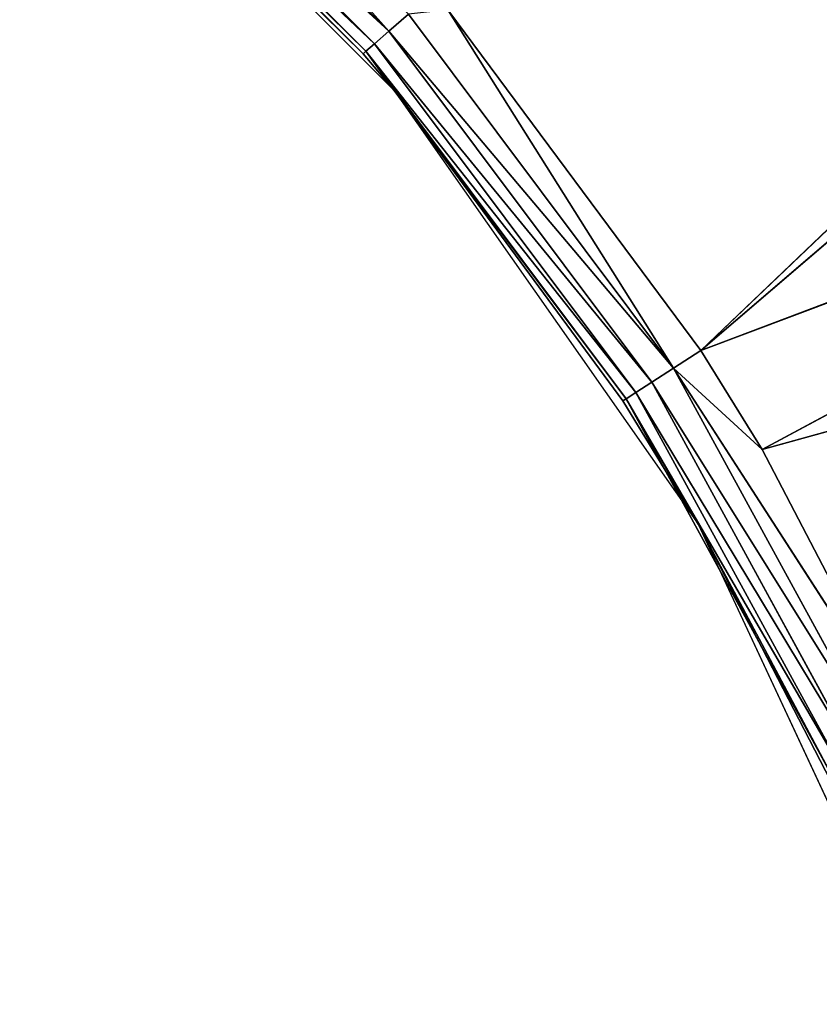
# Model space of a CAD drawing. Extents: x 0 to 605, y 0 to 400.
# Tile 570 of 656: x 312.71 to 316.92, y 210.33 to 215.51. Entities that reach past the tile are written whole.
import ezdxf

# ---------------------------------------------------------------- set-up
doc = ezdxf.new("R2010")
doc.units = 0
doc.header["$LTSCALE"] = 25.4
doc.layers.get('0').update_dxf_attribs({"linetype": 'CONTINUOUS'})

# ---------------------------------------------------------------- blocks, each defined once
blk = doc.blocks.new('ATLANTA610_-_S_STL')
at = {"color": 0}
for p, q in [((316.5686, 18.2168, 186.1128), (319.9518, 23.541, 182.8774)), ((316.5686, 18.2168, 186.1128), (319.9518, 23.541, 182.8774)), ((316.5686, 18.2168, 186.1128), (320.0947, 23.5382, 183.0873)), ((316.5686, 18.2168, 186.1128), (320.0947, 23.5382, 183.0873)), ((316.5686, 18.2168, 186.1128), (320.9414, 23.5208, 184.456)), ((316.5686, 18.2168, 186.1128), (320.9414, 23.5208, 184.456)), ((316.8899, 18.2168, 186.6339), (320.9414, 23.5208, 184.456)), ((316.8899, 18.2168, 186.6339), (320.9414, 23.5208, 184.456)), ((316.8899, 18.2168, 186.6339), (321.4342, 23.5104, 185.3761)), ((316.8899, 18.2168, 186.6339), (321.4342, 23.5104, 185.3761)), ((316.4247, 17.9884, 186.2053), (315.2355, 18.2168, 184.3188)), ((316.4247, 17.9884, 186.2053), (315.2355, 18.2168, 184.3188)), ((316.5686, 18.2168, 186.1128), (315.2355, 18.2168, 184.3188)), ((316.5686, 18.2168, 186.1128), (315.2355, 18.2168, 184.3188)), ((316.5686, 18.2168, 186.1128), (316.4247, 17.9884, 186.2053)), ((316.4247, 17.9884, 186.2053), (316.8899, 18.2168, 186.6339)), ((316.4247, 17.9884, 186.2053), (316.8899, 18.2168, 186.6339)), ((316.4247, 17.9884, 186.2053), (317.696, 18.2168, 188.1776)), ((316.4247, 17.9884, 186.2053), (317.696, 18.2168, 188.1776)), ((316.5686, 18.2168, 186.1128), (316.4247, 17.9884, 186.2053)), ((316.8899, 18.2168, 186.6339), (316.5686, 18.2168, 186.1128)), ((316.8899, 18.2168, 186.6339), (316.5686, 18.2168, 186.1128)), ((317.696, 18.2168, 188.1776), (316.8899, 18.2168, 186.6339)), ((317.696, 18.2168, 188.1776), (316.8899, 18.2168, 186.6339)), ((315.0294, 17.9884, 184.3415), (314.9261, 17.7379, 184.4311)), ((315.0294, 17.9884, 184.3415), (314.9261, 17.7379, 184.4311)), ((316.4247, 17.9884, 186.2053), (315.0294, 17.9884, 184.3415)), ((316.4247, 17.9884, 186.2053), (315.0294, 17.9884, 184.3415)), ((316.4247, 17.9884, 186.2053), (316.3096, 17.7379, 186.2793)), ((316.4247, 17.9884, 186.2053), (316.3096, 17.7379, 186.2793)), ((317.5404, 17.9884, 188.2487), (316.4247, 17.9884, 186.2053)), ((317.5404, 17.9884, 188.2487), (316.4247, 17.9884, 186.2053)), ((313.2936, 17.7379, 182.7986), (314.9261, 17.7379, 184.4311)), ((313.2936, 17.7379, 182.7986), (314.9261, 17.7379, 184.4311)), ((314.9261, 17.7379, 184.4311), (314.8507, 17.4705, 184.4964)), ((314.9261, 17.7379, 184.4311), (314.8507, 17.4705, 184.4964)), ((316.3096, 17.7379, 186.2793), (314.9261, 17.7379, 184.4311)), ((316.3096, 17.7379, 186.2793), (314.9261, 17.7379, 184.4311)), ((316.3096, 17.7379, 186.2793), (316.2257, 17.4705, 186.3332)), ((316.3096, 17.7379, 186.2793), (316.2257, 17.4705, 186.3332)), ((317.416, 17.7379, 188.3055), (316.3096, 17.7379, 186.2793)), ((317.416, 17.7379, 188.3055), (316.3096, 17.7379, 186.2793)), ((313.2283, 17.4705, 182.874), (314.8507, 17.4705, 184.4964)), ((313.2283, 17.4705, 182.874), (314.8507, 17.4705, 184.4964)), ((314.8507, 17.4705, 184.4964), (314.8048, 17.1917, 184.5361)), ((314.8507, 17.4705, 184.4964), (314.8048, 17.1917, 184.5361)), ((316.2257, 17.4705, 186.3332), (314.8507, 17.4705, 184.4964)), ((316.2257, 17.4705, 186.3332), (314.8507, 17.4705, 184.4964)), ((316.2257, 17.4705, 186.3332), (316.1746, 17.1917, 186.366)), ((316.2257, 17.4705, 186.3332), (316.1746, 17.1917, 186.366)), ((317.3253, 17.4705, 188.347), (316.2257, 17.4705, 186.3332)), ((317.3253, 17.4705, 188.347), (316.2257, 17.4705, 186.3332)), ((313.1886, 17.1917, 182.9199), (314.8048, 17.1917, 184.5361)), ((313.1886, 17.1917, 182.9199), (314.8048, 17.1917, 184.5361)), ((314.8048, 17.1917, 184.5361), (314.7894, 16.907, 184.5495)), ((314.8048, 17.1917, 184.5361), (314.7894, 16.907, 184.5495)), ((314.9542, 16.907, 184.7427), (314.8048, 17.1917, 184.5361)), ((314.9542, 16.907, 184.7427), (314.8048, 17.1917, 184.5361)), ((316.1746, 17.1917, 186.366), (314.8048, 17.1917, 184.5361)), ((316.1746, 17.1917, 186.366), (314.8048, 17.1917, 184.5361)), ((316.1746, 17.1917, 186.366), (314.9542, 16.907, 184.7427)), ((316.1746, 17.1917, 186.366), (314.9542, 16.907, 184.7427)), ((316.1575, 16.907, 186.377), (316.1746, 17.1917, 186.366)), ((316.1575, 16.907, 186.377), (316.1746, 17.1917, 186.366)), ((316.5539, 16.907, 187.0273), (316.1746, 17.1917, 186.366)), ((316.5539, 16.907, 187.0273), (316.1746, 17.1917, 186.366)), ((317.2701, 17.1917, 188.3722), (316.1746, 17.1917, 186.366)), ((317.2701, 17.1917, 188.3722), (316.1746, 17.1917, 186.366)), ((317.2701, 17.1917, 188.3722), (316.5539, 16.907, 187.0273)), ((317.2701, 17.1917, 188.3722), (316.5539, 16.907, 187.0273)), ((314.7894, 16.907, 184.5495), (313.1752, 16.907, 182.9353)), ((314.7894, 16.907, 184.5495), (313.1752, 16.907, 182.9353)), ((314.9542, 16.907, 184.7427), (314.7894, 16.907, 184.5495)), ((314.7894, 16.907, 184.5495), (314.9542, 0.0661, 184.7427)), ((314.7894, 16.907, 184.5495), (314.9542, 0.0661, 184.7427)), ((314.9542, 16.907, 184.7427), (314.7894, 16.907, 184.5495)), ((314.9542, 0.0661, 184.7427), (314.9542, 16.907, 184.7427)), ((314.9542, 0.0661, 184.7427), (314.9542, 16.907, 184.7427)), ((314.9542, 0.0661, 184.7427), (316.1575, 16.907, 186.377)), ((316.1575, 16.907, 186.377), (314.9542, 16.907, 184.7427)), ((314.9542, 0.0661, 184.7427), (316.1575, 16.907, 186.377)), ((316.1575, 16.907, 186.377), (314.9542, 16.907, 184.7427)), ((316.5539, 0.0661, 187.0273), (316.1575, 16.907, 186.377)), ((316.5539, 0.0661, 187.0273), (316.1575, 16.907, 186.377)), ((316.5539, 16.907, 187.0273), (316.1575, 16.907, 186.377)), ((316.5539, 16.907, 187.0273), (316.1575, 16.907, 186.377)), ((316.5539, 0.0661, 187.0273), (316.5539, 16.907, 187.0273)), ((316.5539, 0.0661, 187.0273), (316.5539, 16.907, 187.0273)), ((316.5539, 0.0661, 187.0273), (317.2516, 16.907, 188.3806)), ((317.2516, 16.907, 188.3806), (316.5539, 16.907, 187.0273)), ((316.5539, 0.0661, 187.0273), (317.2516, 16.907, 188.3806)), ((317.2516, 16.907, 188.3806), (316.5539, 16.907, 187.0273)), ((312.9821, 0.0661, 182.7706), (314.9542, 0.0661, 184.7427)), ((314.9542, 0.0661, 184.7427), (316.5539, 0.0661, 187.0273)), ((316.5539, 0.0661, 187.0273), (317.7325, 0.0661, 189.5549))]:
    blk.add_line(p, q, dxfattribs=at)
mesh = blk.add_polyface(dxfattribs=at)
corners = [(316.5686, 18.2168, 186.1128), (319.9518, 23.541, 182.8774), (315.2355, 18.2168, 184.3188)]
mesh.append_faces([[corners[k] for k in face] for face in [(0, 1, 2)]], dxfattribs={"color": 0})
mesh = blk.add_polyface(dxfattribs=at)
corners = [(316.5686, 18.2168, 186.1128), (320.0947, 23.5382, 183.0873), (319.9518, 23.541, 182.8774)]
mesh.append_faces([[corners[k] for k in face] for face in [(0, 1, 2)]], dxfattribs={"color": 0})
mesh = blk.add_polyface(dxfattribs=at)
corners = [(316.5686, 18.2168, 186.1128), (320.9414, 23.5208, 184.456), (320.0947, 23.5382, 183.0873)]
mesh.append_faces([[corners[k] for k in face] for face in [(0, 1, 2)]], dxfattribs={"color": 0})
mesh = blk.add_polyface(dxfattribs=at)
corners = [(316.8899, 18.2168, 186.6339), (320.9414, 23.5208, 184.456), (316.5686, 18.2168, 186.1128)]
mesh.append_faces([[corners[k] for k in face] for face in [(0, 1, 2)]], dxfattribs={"color": 0})
mesh = blk.add_polyface(dxfattribs=at)
corners = [(320.9414, 23.5208, 184.456), (316.8899, 18.2168, 186.6339), (321.4342, 23.5104, 185.3761)]
mesh.append_faces([[corners[k] for k in face] for face in [(0, 1, 2)]], dxfattribs={"color": 0})
mesh = blk.add_polyface(dxfattribs=at)
corners = [(321.4342, 23.5104, 185.3761), (316.8899, 18.2168, 186.6339), (317.696, 18.2168, 188.1776)]
mesh.append_faces([[corners[k] for k in face] for face in [(0, 1, 2)]], dxfattribs={"color": 0})
mesh = blk.add_polyface(dxfattribs=at)
corners = [(315.2355, 18.2168, 184.3188), (315.0294, 17.9884, 184.3415), (316.4247, 17.9884, 186.2053)]
mesh.append_faces([[corners[k] for k in face] for face in [(0, 1, 2)]], dxfattribs={"color": 0})
mesh = blk.add_polyface(dxfattribs=at)
corners = [(315.2355, 18.2168, 184.3188), (316.4247, 17.9884, 186.2053), (316.5686, 18.2168, 186.1128)]
mesh.append_faces([[corners[k] for k in face] for face in [(0, 1, 2)]], dxfattribs={"color": 0})
mesh = blk.add_polyface(dxfattribs=at)
corners = [(316.5686, 18.2168, 186.1128), (316.4247, 17.9884, 186.2053), (316.8899, 18.2168, 186.6339)]
mesh.append_faces([[corners[k] for k in face] for face in [(0, 1, 2)]], dxfattribs={"color": 0})
mesh = blk.add_polyface(dxfattribs=at)
corners = [(317.696, 18.2168, 188.1776), (316.8899, 18.2168, 186.6339), (316.4247, 17.9884, 186.2053)]
mesh.append_faces([[corners[k] for k in face] for face in [(0, 1, 2)]], dxfattribs={"color": 0})
mesh = blk.add_polyface(dxfattribs=at)
corners = [(317.696, 18.2168, 188.1776), (316.4247, 17.9884, 186.2053), (317.5404, 17.9884, 188.2487)]
mesh.append_faces([[corners[k] for k in face] for face in [(0, 1, 2)]], dxfattribs={"color": 0})
mesh = blk.add_polyface(dxfattribs=at)
corners = [(314.9261, 17.7379, 184.4311), (313.3832, 17.9884, 182.6953), (313.2936, 17.7379, 182.7986), (315.0294, 17.9884, 184.3415)]
mesh.append_faces([[corners[k] for k in face] for face in [(0, 1, 2), (1, 0, 3)]], dxfattribs={"vtx0": -1, "color": 0})
mesh = blk.add_polyface(dxfattribs=at)
corners = [(316.4247, 17.9884, 186.2053), (314.9261, 17.7379, 184.4311), (316.3096, 17.7379, 186.2793), (315.0294, 17.9884, 184.3415)]
mesh.append_faces([[corners[k] for k in face] for face in [(0, 1, 2), (1, 0, 3)]], dxfattribs={"vtx0": -1, "color": 0})
mesh = blk.add_polyface(dxfattribs=at)
corners = [(317.5404, 17.9884, 188.2487), (316.3096, 17.7379, 186.2793), (317.416, 17.7379, 188.3055), (316.4247, 17.9884, 186.2053)]
mesh.append_faces([[corners[k] for k in face] for face in [(0, 1, 2), (1, 0, 3)]], dxfattribs={"vtx0": -1, "color": 0})
mesh = blk.add_polyface(dxfattribs=at)
corners = [(314.9261, 17.7379, 184.4311), (313.2283, 17.4705, 182.874), (314.8507, 17.4705, 184.4964), (313.2936, 17.7379, 182.7986)]
mesh.append_faces([[corners[k] for k in face] for face in [(0, 1, 2), (1, 0, 3)]], dxfattribs={"vtx0": -1, "color": 0})
mesh = blk.add_polyface(dxfattribs=at)
corners = [(316.3096, 17.7379, 186.2793), (314.8507, 17.4705, 184.4964), (316.2257, 17.4705, 186.3332), (314.9261, 17.7379, 184.4311)]
mesh.append_faces([[corners[k] for k in face] for face in [(0, 1, 2), (1, 0, 3)]], dxfattribs={"vtx0": -1, "color": 0})
mesh = blk.add_polyface(dxfattribs=at)
corners = [(317.416, 17.7379, 188.3055), (316.2257, 17.4705, 186.3332), (317.3253, 17.4705, 188.347), (316.3096, 17.7379, 186.2793)]
mesh.append_faces([[corners[k] for k in face] for face in [(0, 1, 2), (1, 0, 3)]], dxfattribs={"vtx0": -1, "color": 0})
mesh = blk.add_polyface(dxfattribs=at)
corners = [(314.8507, 17.4705, 184.4964), (313.1886, 17.1917, 182.9199), (314.8048, 17.1917, 184.5361), (313.2283, 17.4705, 182.874)]
mesh.append_faces([[corners[k] for k in face] for face in [(0, 1, 2), (1, 0, 3)]], dxfattribs={"vtx0": -1, "color": 0})
mesh = blk.add_polyface(dxfattribs=at)
corners = [(316.2257, 17.4705, 186.3332), (314.8048, 17.1917, 184.5361), (316.1746, 17.1917, 186.366), (314.8507, 17.4705, 184.4964)]
mesh.append_faces([[corners[k] for k in face] for face in [(0, 1, 2), (1, 0, 3)]], dxfattribs={"vtx0": -1, "color": 0})
mesh = blk.add_polyface(dxfattribs=at)
corners = [(317.3253, 17.4705, 188.347), (316.1746, 17.1917, 186.366), (317.2701, 17.1917, 188.3722), (316.2257, 17.4705, 186.3332)]
mesh.append_faces([[corners[k] for k in face] for face in [(0, 1, 2), (1, 0, 3)]], dxfattribs={"vtx0": -1, "color": 0})
mesh = blk.add_polyface(dxfattribs=at)
corners = [(314.8048, 17.1917, 184.5361), (313.1752, 16.907, 182.9353), (314.7894, 16.907, 184.5495), (313.1886, 17.1917, 182.9199)]
mesh.append_faces([[corners[k] for k in face] for face in [(0, 1, 2), (1, 0, 3)]], dxfattribs={"vtx0": -1, "color": 0})
mesh = blk.add_polyface(dxfattribs=at)
corners = [(314.8048, 17.1917, 184.5361), (314.7894, 16.907, 184.5495), (314.9542, 16.907, 184.7427)]
mesh.append_faces([[corners[k] for k in face] for face in [(0, 1, 2)]], dxfattribs={"color": 0})
mesh = blk.add_polyface(dxfattribs=at)
corners = [(314.8048, 17.1917, 184.5361), (314.9542, 16.907, 184.7427), (316.1746, 17.1917, 186.366)]
mesh.append_faces([[corners[k] for k in face] for face in [(0, 1, 2)]], dxfattribs={"color": 0})
mesh = blk.add_polyface(dxfattribs=at)
corners = [(316.1746, 17.1917, 186.366), (314.9542, 16.907, 184.7427), (316.1575, 16.907, 186.377)]
mesh.append_faces([[corners[k] for k in face] for face in [(0, 1, 2)]], dxfattribs={"color": 0})
mesh = blk.add_polyface(dxfattribs=at)
corners = [(316.1746, 17.1917, 186.366), (316.1575, 16.907, 186.377), (316.5539, 16.907, 187.0273)]
mesh.append_faces([[corners[k] for k in face] for face in [(0, 1, 2)]], dxfattribs={"color": 0})
mesh = blk.add_polyface(dxfattribs=at)
corners = [(316.1746, 17.1917, 186.366), (316.5539, 16.907, 187.0273), (317.2701, 17.1917, 188.3722)]
mesh.append_faces([[corners[k] for k in face] for face in [(0, 1, 2)]], dxfattribs={"color": 0})
mesh = blk.add_polyface(dxfattribs=at)
corners = [(317.2701, 17.1917, 188.3722), (316.5539, 16.907, 187.0273), (317.2516, 16.907, 188.3806)]
mesh.append_faces([[corners[k] for k in face] for face in [(0, 1, 2)]], dxfattribs={"color": 0})
mesh = blk.add_polyface(dxfattribs=at)
corners = [(314.7894, 16.907, 184.5495), (312.9821, 0.0661, 182.7706), (314.9542, 0.0661, 184.7427), (313.1752, 16.907, 182.9353)]
mesh.append_faces([[corners[k] for k in face] for face in [(0, 1, 2), (1, 0, 3)]], dxfattribs={"vtx0": -1, "color": 0})
mesh = blk.add_polyface(dxfattribs=at)
corners = [(314.7894, 16.907, 184.5495), (314.9542, 0.0661, 184.7427), (314.9542, 16.907, 184.7427)]
mesh.append_faces([[corners[k] for k in face] for face in [(0, 1, 2)]], dxfattribs={"color": 0})
mesh = blk.add_polyface(dxfattribs=at)
corners = [(314.9542, 16.907, 184.7427), (314.9542, 0.0661, 184.7427), (316.1575, 16.907, 186.377)]
mesh.append_faces([[corners[k] for k in face] for face in [(0, 1, 2)]], dxfattribs={"color": 0})
mesh = blk.add_polyface(dxfattribs=at)
corners = [(316.1575, 16.907, 186.377), (314.9542, 0.0661, 184.7427), (316.5539, 0.0661, 187.0273)]
mesh.append_faces([[corners[k] for k in face] for face in [(0, 1, 2)]], dxfattribs={"color": 0})
mesh = blk.add_polyface(dxfattribs=at)
corners = [(316.1575, 16.907, 186.377), (316.5539, 0.0661, 187.0273), (316.5539, 16.907, 187.0273)]
mesh.append_faces([[corners[k] for k in face] for face in [(0, 1, 2)]], dxfattribs={"color": 0})
mesh = blk.add_polyface(dxfattribs=at)
corners = [(316.5539, 16.907, 187.0273), (316.5539, 0.0661, 187.0273), (317.2516, 16.907, 188.3806)]
mesh.append_faces([[corners[k] for k in face] for face in [(0, 1, 2)]], dxfattribs={"color": 0})
mesh = blk.add_polyface(dxfattribs=at)
corners = [(317.2516, 16.907, 188.3806), (316.5539, 0.0661, 187.0273), (317.7325, 0.0661, 189.5549)]
mesh.append_faces([[corners[k] for k in face] for face in [(0, 1, 2)]], dxfattribs={"color": 0})

msp = doc.modelspace()

# ---------------------------------------------------------------- block references
at = {"color": 254, "extrusion": (0, -1, 5.55112e-17)}
msp.add_blockref('ATLANTA610_-_S_STL', (-0.2686, -0.0661, -399.8831), dxfattribs=at)

doc.saveas('drawing.dxf')
